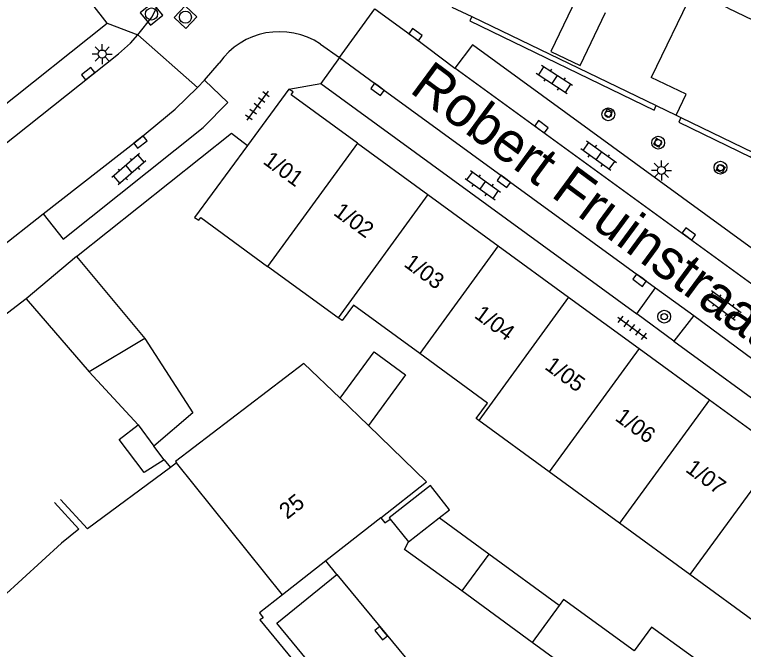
# Model space of a CAD drawing. Extents: x 132999 to 136000, y 398499 to 400501.
# Drawn here: x 134077.72 to 134123.21, y 398578.15 to 398617.75 of the extents above; entities that cross this region are included whole.
import ezdxf

# ---------------------------------------------------------------- set-up
doc = ezdxf.new("R2010")
doc.units = 0
for name, color, linetype in [('gg-afsc-erfafscheiding', 7, 'Continuous'), ('gg-afsc-muur', 7, 'Continuous'), ('gg-anno-huisnummerreeks BGT', 7, 'Continuous'), ('gg-anno-openbare ruimte label', 7, 'Continuous'), ('gg-bbg-bijgebouw', 7, 'Continuous'), ('gg-bbg-gedigitaliseerde bebouwing', 7, 'Continuous'), ('gg-bbg-gedigitaliseerde bijgebouw', 7, 'Continuous'), ('gg-bbg-hoofdgebouw', 7, 'Continuous'), ('gg-bbg-luifel en loopbrug', 7, 'Continuous'), ('gg-bbg-tussenscheiding', 7, 'Continuous'), ('gg-knt-verharding', 7, 'Continuous'), ('gg-knt-verharding nz', 7, 'Continuous'), ('gt-grn-vlakafsluiter', 7, 'Continuous'), ('gt-grn-weggrens', 7, 'Continuous'), ('gt-symb-boom', 7, 'Continuous'), ('gt-symb-klinker verharding', 7, 'Continuous'), ('gt-symb-kolk', 7, 'Continuous'), ('gt-symb-lichtmast', 7, 'Continuous'), ('gt-symb-rioolschacht', 7, 'Continuous'), ('gt-symb-tegel verharding', 7, 'Continuous')]:
    doc.layers.add(name, color=color, linetype=linetype)

# ---------------------------------------------------------------- blocks, each defined once
blk = doc.blocks.new('gt0-BOOM')
at = {"layer": 'gt-symb-boom'}
for radius in [0.4, 0.2]:
    blk.add_circle((0, 0), radius, dxfattribs=at)
blk = doc.blocks.new('gt0-KOLK')
at = {"layer": 'gt-symb-kolk'}
blk.add_lwpolyline([(0, 0), (0.375, 0), (0.375, 0.4), (-0.375, 0.4), (-0.375, 0), (0, 0)], dxfattribs=at)
blk = doc.blocks.new('gt0-LMAST')
at = {"layer": 'gt-symb-lichtmast'}
for p, q in [((-0.005, 0.246), (-0.005, 0.621)), ((-0.182, 0.173), (-0.447, 0.438)), ((0.172, 0.173), (0.437, 0.438)), ((-0.255, -0.004), (-0.63, -0.004)), ((-0.182, -0.181), (-0.447, -0.446)), ((-0.005, -0.254), (-0.005, -0.629)), ((0.437, -0.446), (0.172, -0.181)), ((0.245, -0.004), (0.62, -0.004))]:
    blk.add_line(p, q, dxfattribs=at)
blk.add_circle((-0.005, -0.004), 0.25, dxfattribs=at)
blk = doc.blocks.new('gt0-KL1')
at = {"layer": 'gt-symb-klinker verharding'}
for p, q in [((-1.15, 0.3), (1.15, 0.3)), ((-1, -0.3), (-1, 0.3)), ((-0.5, 0.3), (-0.5, 0.45)), ((0, -0.3), (0, 0.3)), ((0.5, 0.3), (0.5, 0.45)), ((1, -0.3), (1, 0.3)), ((-1.15, -0.3), (1.15, -0.3)), ((-0.5, -0.45), (-0.5, -0.3)), ((0.5, -0.45), (0.5, -0.3))]:
    blk.add_line(p, q, dxfattribs=at)
blk = doc.blocks.new('gt0-TEG1')
at = {"layer": 'gt-symb-tegel verharding'}
for p, q in [((-1.125, 0), (1.125, 0)), ((-0.9, -0.25), (-0.9, 0.25)), ((-0.45, -0.25), (-0.45, 0.25)), ((0, -0.25), (0, 0.25)), ((0.45, -0.25), (0.45, 0.25)), ((0.9, -0.25), (0.9, 0.25))]:
    blk.add_line(p, q, dxfattribs=at)
blk = doc.blocks.new('gt0-RS')
at = {"layer": 'gt-symb-rioolschacht'}
blk.add_lwpolyline([(-0.5, -0.5), (0.5, -0.5), (0.5, 0.5), (-0.5, 0.5)], close=True, dxfattribs=at)
blk.add_circle((0, 0), 0.375, dxfattribs=at)

msp = doc.modelspace()

# ---------------------------------------------------------------- linework, layer by layer
at = {"layer": 'gg-afsc-erfafscheiding'}
msp.add_lwpolyline([(134081.575, 398602.654), (134091.264, 398610.354), (134092.255, 398609.591)], dxfattribs=at)
at = {"layer": 'gg-afsc-muur'}
for p, q in [((134105.017, 398618.227), (134106.26, 398617.628)), ((134106.26, 398617.628), (134117.765, 398612.08)), ((134117.765, 398612.08), (134119.015, 398611.477)), ((134087.064, 398589.982), (134087.44, 398589.501)), ((134087.824, 398589.785), (134087.44, 398589.501)), ((134080.209, 398587.313), (134081.736, 398585.651))]:
    msp.add_line(p, q, dxfattribs=at)
for points in [[(134087.44, 398589.501), (134082.268, 398585.665), (134080.579, 398587.499)], [(134100.567, 398586.369), (134100.831, 398586.038), (134101.155, 398586.281)], [(134081.736, 398585.651), (134080.637, 398584.773), (134075.725, 398580.288)], [(134094.44, 398581.55), (134093.009, 398580.424), (134093.239, 398580.126), (134093.024, 398580.006), (134102.446, 398568.569), (134105.559, 398565.449)]]:
    msp.add_lwpolyline(points, dxfattribs=at)
at = {"layer": 'gg-bbg-bijgebouw'}
for p, q in [((134081.575, 398602.654), (134078.435, 398600.028)), ((134081.575, 398602.654), (134085.843, 398597.551)), ((134078.435, 398600.028), (134082.377, 398595.471)), ((134082.377, 398595.471), (134085.422, 398592.152)), ((134101.155, 398586.281), (134102.307, 398584.854)), ((134110.016, 398578.593), (134105.623, 398581.799)), ((134114.416, 398575.381), (134110.016, 398578.593))]:
    msp.add_line(p, q, dxfattribs=at)
for points in [[(134087.064, 398589.982), (134085.805, 398589.185), (134084.237, 398591.238), (134085.422, 398592.152)], [(134104.21, 398586.353), (134104.855, 398586.861), (134103.672, 398588.368), (134101.099, 398586.351), (134101.155, 398586.281)], [(134105.623, 398581.799), (134102.054, 398584.381), (134102.307, 398584.854)]]:
    msp.add_lwpolyline(points, dxfattribs=at)
at = {"layer": 'gg-bbg-gedigitaliseerde bebouwing'}
msp.add_lwpolyline([(134122.256, 398618.152), (134120.053, 398619.216), (134117.453, 398613.832)], dxfattribs=at)
at = {"layer": 'gg-bbg-gedigitaliseerde bijgebouw'}
for p, q in [((134087.064, 398589.982), (134086.402, 398590.828)), ((134107.307, 398584.094), (134104.21, 398586.353)), ((134111.702, 398580.888), (134107.307, 398584.094))]:
    msp.add_line(p, q, dxfattribs=at)
for points in [[(134112.774, 398618.763), (134111.185, 398615.459), (134113.015, 398614.585), (134114.604, 398617.881)], [(134085.843, 398597.551), (134088.839, 398592.918), (134086.402, 398590.828)], [(134116.381, 398578.062), (134111.984, 398581.271), (134111.702, 398580.888)]]:
    msp.add_lwpolyline(points, dxfattribs=at)
at = {"layer": 'gg-bbg-hoofdgebouw'}
for p, q in [((134083.497, 398617.22), (134082.533, 398618.436)), ((134052.688, 398592.748), (134083.497, 398617.22)), ((134094.845, 398613.109), (134092.255, 398609.591)), ((134119.015, 398611.477), (134119.31, 398611.335)), ((134119.31, 398611.335), (134123.817, 398609.159)), ((134099.113, 398609.732), (134103.507, 398606.53)), ((134103.507, 398606.53), (134107.901, 398603.327)), ((134107.901, 398603.327), (134112.296, 398600.124)), ((134097.905, 398598.845), (134093.511, 398602.048)), ((134112.296, 398600.124), (134116.69, 398596.921)), ((134116.69, 398596.921), (134121.085, 398593.719)), ((134099.797, 398592.115), (134098.028, 398593.822)), ((134121.085, 398593.719), (134125.479, 398590.516)), ((134111.083, 398589.23), (134106.691, 398592.435)), ((134094.44, 398581.55), (134087.824, 398589.785)), ((134115.476, 398586.024), (134111.083, 398589.23)), ((134100.567, 398586.369), (134097.14, 398583.674)), ((134119.868, 398582.819), (134115.476, 398586.024)), ((134097.14, 398583.674), (134094.44, 398581.55)), ((134124.26, 398579.613), (134119.868, 398582.819))]:
    msp.add_line(p, q, dxfattribs=at)
for points in [[(134119.015, 398611.477), (134119.642, 398612.794), (134117.453, 398613.832)], [(134099.113, 398609.732), (134094.976, 398612.747), (134095.103, 398612.927), (134094.845, 398613.109)], [(134092.255, 398609.591), (134088.951, 398605.103), (134089.21, 398604.926), (134089.337, 398605.091), (134093.511, 398602.048)], [(134103.004, 398596.609), (134098.875, 398599.62), (134098.158, 398598.661), (134097.905, 398598.845)], [(134106.691, 398592.435), (134106.53, 398592.553), (134107.238, 398593.522), (134103.004, 398596.609)], [(134098.028, 398593.822), (134095.776, 398595.994), (134087.754, 398589.872), (134087.824, 398589.785)], [(134100.567, 398586.369), (134103.424, 398588.616), (134099.797, 398592.115)]]:
    msp.add_lwpolyline(points, dxfattribs=at)
at = {"layer": 'gg-bbg-luifel en loopbrug'}
for points in [[(134098.028, 398593.822), (134100.153, 398596.718), (134102.118, 398595.277), (134099.797, 398592.115)], [(134120.424, 398574.501), (134121.83, 398576.375), (134117.465, 398579.541), (134116.381, 398578.062)]]:
    msp.add_lwpolyline(points, dxfattribs=at)
at = {"layer": 'gg-bbg-tussenscheiding'}
for p, q in [((134122.256, 398618.152), (134129.554, 398614.629)), ((134099.113, 398609.732), (134093.511, 398602.048)), ((134103.507, 398606.53), (134097.905, 398598.845)), ((134107.901, 398603.327), (134103.004, 398596.609)), ((134112.296, 398600.124), (134106.691, 398592.435)), ((134085.843, 398597.551), (134082.377, 398595.471)), ((134116.69, 398596.921), (134111.083, 398589.23)), ((134121.085, 398593.719), (134115.476, 398586.024)), ((134085.422, 398592.152), (134086.402, 398590.828)), ((134125.479, 398590.516), (134119.868, 398582.819)), ((134102.307, 398584.854), (134104.21, 398586.353)), ((134107.307, 398584.094), (134105.623, 398581.799)), ((134111.702, 398580.888), (134110.016, 398578.593))]:
    msp.add_line(p, q, dxfattribs=at)
at = {"layer": 'gg-knt-verharding'}
for p, q in [((134098.005, 398615.074), (134100.202, 398618.116)), ((134085.413, 398616.486), (134089.125, 398613.21)), ((134096.812, 398615.91), (134098.005, 398615.074)), ((134098.005, 398615.074), (134096.837, 398613.451)), ((134089.566, 398613.67), (134090.485, 398614.732)), ((134096.837, 398613.451), (134116.545, 398599.077)), ((134076.096, 398602.645), (134079.503, 398605.324)), ((134116.545, 398599.077), (134117.724, 398600.706)), ((134117.724, 398600.706), (134120.112, 398598.975)), ((134118.868, 398597.383), (134116.545, 398599.077)), ((134120.112, 398598.975), (134118.868, 398597.383))]:
    msp.add_line(p, q, dxfattribs=at)
for points in [[(134085.413, 398616.486), (134086.299, 398617.624), (134091.708, 398628.958)], [(134100.202, 398618.116), (134102.626, 398616.338), (134105.196, 398614.413)], [(134106.26, 398617.628), (134106.132, 398617.362), (134117.63, 398611.801), (134117.765, 398612.08)], [(134055.127, 398592.199), (134055.886, 398592.822), (134084.2, 398615.31), (134084.943, 398615.979), (134085.413, 398616.486)], [(134125.226, 398602.085), (134106.294, 398615.872), (134105.196, 398614.413)], [(134079.503, 398605.324), (134080.747, 398603.751), (134089.497, 398610.714), (134091.026, 398612.275), (134089.566, 398613.67)], [(134114.529, 398611.521), (134114.858, 398611.355), (134115.04, 398611.707), (134114.712, 398611.873), (134114.529, 398611.521)], [(134119.31, 398611.335), (134119.169, 398611.042), (134123.676, 398608.867), (134123.817, 398609.159)], [(134117.59, 398609.665), (134117.94, 398609.482), (134118.124, 398609.839), (134117.774, 398610.023), (134117.59, 398609.665)], [(134121.5, 398608.055), (134121.691, 398608.408), (134122.077, 398608.242), (134121.885, 398607.889), (134121.5, 398608.055)], [(134118.868, 398597.383), (134139.403, 398582.419), (134140.583, 398584.045)]]:
    msp.add_lwpolyline(points, dxfattribs=at)
msp.add_arc((134094.253, 398612.075), 4.611, 56.2851, 144.8087, dxfattribs=at)
at = {"layer": 'gg-knt-verharding nz'}
for p, q in [((134124.198, 398600.607), (134105.196, 398614.413)), ((134089.125, 398613.21), (134089.566, 398613.67)), ((134097.836, 398582.831), (134109.057, 398569.231))]:
    msp.add_line(p, q, dxfattribs=at)
for points in [[(134098.005, 398615.074), (134100.485, 398613.246), (134117.724, 398600.706)], [(134079.503, 398605.324), (134085.447, 398609.968), (134087.741, 398611.848), (134089.125, 398613.21)], [(134120.112, 398598.975), (134126.516, 398594.233), (134134.775, 398588.266), (134140.583, 398584.045)], [(134109.057, 398569.231), (134105.327, 398566.165), (134094.088, 398579.794), (134097.836, 398582.831)]]:
    msp.add_lwpolyline(points, dxfattribs=at)
at = {"layer": 'gt-grn-vlakafsluiter'}
msp.add_lwpolyline([(134078.435, 398600.028), (134074.12, 398596.72), (134060.116, 398584.003)], dxfattribs=at)
at = {"layer": 'gt-grn-weggrens'}
for p, q in [((134083.497, 398617.22), (134085.413, 398616.486)), ((134094.845, 398613.109), (134096.837, 398613.451)), ((134097.836, 398582.831), (134097.14, 398583.674))]:
    msp.add_line(p, q, dxfattribs=at)

# ---------------------------------------------------------------- block references
at = {"layer": 'gt-symb-boom'}
for p in [(134114.771, 398611.536), (134117.888, 398609.763), (134121.771, 398608.206), (134118.263, 398598.911)]:
    msp.add_blockref('gt0-BOOM', p, dxfattribs=at)
at = {"layer": 'gt-symb-klinker verharding'}
for p, rotation in [((134111.409, 398613.697), 147.12021809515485), ((134114.168, 398608.94), 143.98947459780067), ((134084.85, 398608.105), -139.21843280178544), ((134106.941, 398607.107), -35.47103932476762), ((134121.955, 398599.622), -36.50328298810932)]:
    msp.add_blockref('gt0-KL1', p, dxfattribs=dict(at, rotation=rotation))
at = {"layer": 'gt-symb-kolk'}
for p, rotation in [((134102.626, 398616.338), -35.85054811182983), ((134082.441, 398613.916), 38.462947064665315), ((134100.485, 398613.246), 143.62293246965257), ((134110.483, 398610.593), -36.010525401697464), ((134085.447, 398609.968), -141.98433951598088), ((134108.375, 398607.506), 143.98947459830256), ((134119.685, 398603.911), -36.21688464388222), ((134116.843, 398601.343), 143.98947459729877), ((134100.752, 398579.292), 129.48286402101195)]:
    msp.add_blockref('gt0-KOLK', p, dxfattribs=dict(at, rotation=rotation))
at = {"layer": 'gt-symb-lichtmast'}
for p in [(134083.193, 398615.298), (134118.092, 398608.04)]:
    msp.add_blockref('gt0-LMAST', p, dxfattribs=at)
at = {"layer": 'gt-symb-rioolschacht'}
for p, rotation in [((134086.264, 398617.791), -140.3558250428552), ((134088.382, 398617.592), 46.29643001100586)]:
    msp.add_blockref('gt0-RS', p, dxfattribs=dict(at, rotation=rotation))
at = {"layer": 'gt-symb-tegel verharding'}
for p, rotation in [((134092.874, 398612.075), -126.37706752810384), ((134116.273, 398598.218), -36.09056723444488)]:
    msp.add_blockref('gt0-TEG1', p, dxfattribs=dict(at, rotation=rotation))

# ---------------------------------------------------------------- texts
at = {"layer": 'gg-anno-huisnummerreeks BGT'}
for s, rotation, p in [('1/01', 323.9, (134093.166, 398608.498)), ('1/02', 323.9, (134097.561, 398605.295)), ('1/03', 323.9, (134101.955, 398602.093)), ('1/04', 323.9, (134106.35, 398598.89)), ('1/05', 323.9, (134110.744, 398595.687)), ('1/06', 323.9, (134115.138, 398592.485)), ('1/07', 323.9, (134119.532, 398589.282)), ('25', 38.2, (134094.729, 398586.231))]:
    msp.add_text(s, height=1, rotation=rotation, dxfattribs=at).set_placement(p)
at = {"layer": 'gg-anno-openbare ruimte label'}
msp.add_text('Robert Fruinstraat', height=2.5, rotation=323.6, dxfattribs=at).set_placement((134102.296, 398612.96))

doc.saveas('drawing.dxf')
